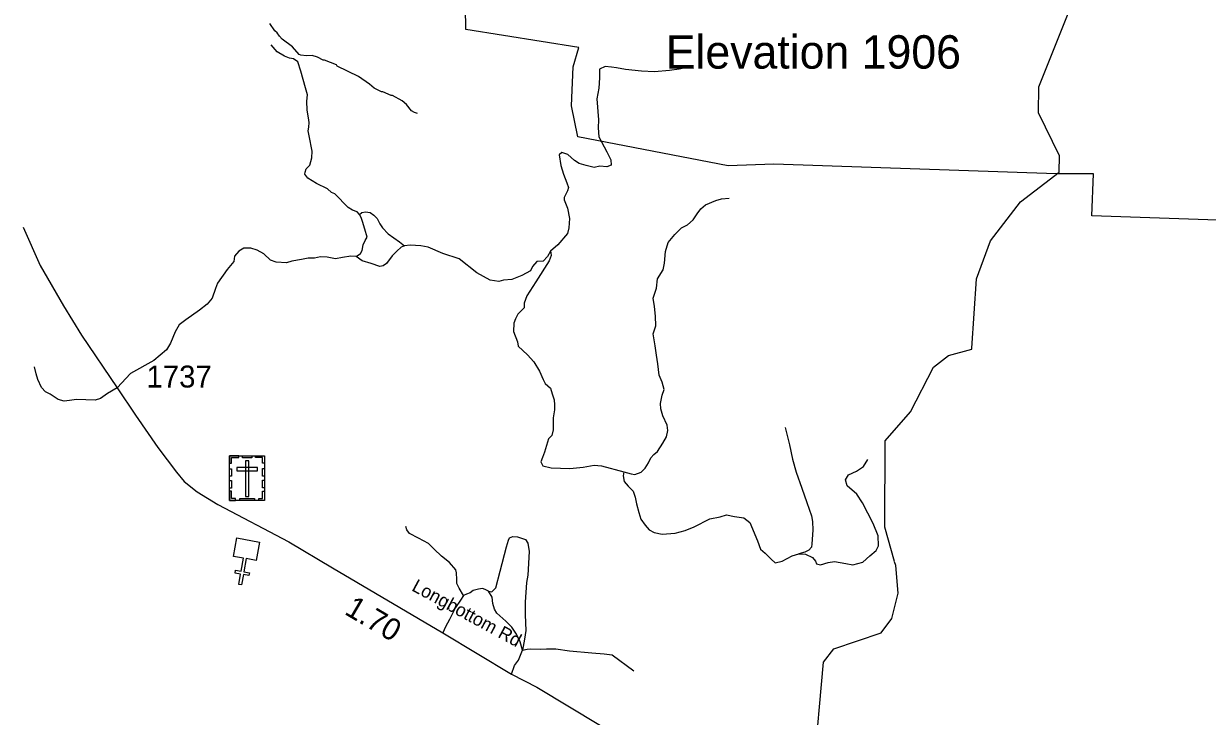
# Model space of a CAD drawing. Extents: x 1248224 to 1454986, y 825081 to 985870.
# Drawn here: x 1396107 to 1402846, y 953526 to 957469 of the extents above; entities that cross this region are included whole.
import ezdxf

# ---------------------------------------------------------------- set-up
doc = ezdxf.new("R2010")
doc.units = 0
for name, color, linetype in [('Exist Boundary Land Use Park State Division NC Parks and Recreation', 7, 'Continuous'), ('Exist Cultural Cemetery CELL', 7, 'Continuous'), ('Exist Cultural Church CELL', 7, 'Continuous'), ('Exist Geographical Mountain Summit Elevation Number Label', 7, 'Continuous'), ('Exist Hydrographic Creek Single Shore', 7, 'Continuous'), ('Exist Hydrographic Misc Water Feature', 7, 'Continuous'), ('Exist Road Non-System Type 51', 7, 'Continuous'), ('Exist Road Secondary Mileage Hundredths English Label', 7, 'Continuous'), ('Exist Road Secondary Type 51 Attributed', 7, 'Continuous'), ('Exist Road Secondary Type 51 Label', 7, 'Continuous'), ('Exist Road Secondary Type 51 Number Label', 7, 'Continuous')]:
    doc.layers.add(name, color=color, linetype=linetype)

msp = doc.modelspace()

# ---------------------------------------------------------------- linework, layer by layer
at = {"layer": 'Exist Boundary Land Use Park State Division NC Parks and Recreation'}
for points in [[(1400378.6, 956668.4), (1400118.6, 956659.4), (1399262.6, 956824.4), (1399226.6, 957000.4), (1399235.6, 957222.4), (1399268.5, 957332.4), (1398624.6, 957435.3), (1398607.7, 958589.4), (1398709.6, 960173.4), (1399150.5, 960145.4), (1399161.6, 960323.4), (1398071.5, 961360.4), (1397751.5, 961533.4), (1397699.5, 961560.5), (1396961.5, 961549.4), (1396469.5, 960419.4), (1395696.5, 960410.3)], [(1404294.6, 957520.4), (1404312.7, 957316.5), (1404253.8, 957146.4), (1404237.8, 957109.5), (1404235.7, 957014.5), (1404207.7, 956900.5), (1404171.8, 956788.5), (1404083.6, 956664.4), (1404016.7, 956608.5), (1403887.8, 956499.5), (1403880.6, 956424.4), (1403836.8, 956318.4), (1402187.7, 956374.4), (1402197.7, 956614.4), (1401984.7, 956614.4), (1400378.6, 956668.4)]]:
    msp.add_lwpolyline(points, dxfattribs=at)
at = {"layer": 'Exist Cultural Cemetery CELL'}
for points in [[(1397279.5, 954966.3), (1397290.9, 954966.3), (1397290.9, 954998.5), (1397331.5, 954998.5), (1397331.5, 955009.6), (1397279.6, 955009.6)], [(1397279.6, 955009.6), (1397478.6, 955009.6), (1397478.6, 954755), (1397279.6, 954755)], [(1397353.6, 955009.6), (1397405.4, 955009.6), (1397405.4, 954998.2), (1397353.6, 954998.2)], [(1397478.7, 954966.3), (1397467.4, 954966.3), (1397467.4, 954998.5), (1397426.8, 954998.5), (1397426.8, 955009.6), (1397478.7, 955009.6)], [(1397279.5, 954892.2), (1397279.5, 954935.5), (1397290.9, 954935.5), (1397290.9, 954892.2)], [(1397320.4, 954941.6), (1397320.4, 954922.9), (1397438.1, 954922.9), (1397438.1, 954941.6)], [(1397388.6, 954980.3), (1397369.9, 954980.3), (1397369.9, 954777.6), (1397388.6, 954777.6)], [(1397467.3, 954893.2), (1397467.3, 954936.5), (1397478.7, 954936.5), (1397478.7, 954893.2)], [(1397279.5, 954825), (1397279.5, 954868.3), (1397290.9, 954868.3), (1397290.9, 954825)], [(1397467.3, 954827.3), (1397467.3, 954870.6), (1397478.7, 954870.6), (1397478.7, 954827.3)], [(1397312.6, 954755.1), (1397312.6, 954766.5), (1397290.6, 954766.5), (1397290.6, 954807), (1397279.5, 954807), (1397279.5, 954755.1)], [(1397445.5, 954755), (1397445.5, 954766.5), (1397467.5, 954766.5), (1397467.5, 954806.9), (1397478.6, 954806.9), (1397478.6, 954755)], [(1397337, 954766.5), (1397421.9, 954766.5), (1397421.9, 954755.1), (1397337, 954755.1)]]:
    msp.add_lwpolyline(points, close=True, dxfattribs=at)
at = {"layer": 'Exist Cultural Church CELL'}
msp.add_lwpolyline([(1397430.1, 954413.3), (1397374, 954423.3), (1397360.5, 954348.4), (1397392, 954342.7), (1397389.2, 954326.9), (1397357.7, 954332.6), (1397347, 954273.4), (1397331.2, 954276.3), (1397341.9, 954335.5), (1397310.4, 954341.2), (1397313.3, 954356.9), (1397344.7, 954351.2), (1397358.3, 954426.1), (1397301.6, 954436.5), (1397320.5, 954541.2), (1397449, 954518)], close=True, dxfattribs=at)
at = {"layer": 'Exist Hydrographic Creek Single Shore'}
for points in [[(1401505.9, 955620.7), (1401530.7, 956016.7), (1401610.7, 956231.8), (1401781.7, 956454.9), (1402001.7, 956624.5), (1402003.6, 956716.3), (1401883.7, 956961.7), (1401886.7, 957109.4), (1402141.6, 957747.7), (1402293.7, 958220.7), (1402358.7, 958551), (1402371.7, 958760.8), (1402441.6, 958900.6), (1402577.7, 959032.5), (1402762.6, 959110.8), (1403498.7, 959220.8), (1404306.7, 959194.7)], [(1399783.5, 949047.2), (1399713.9, 949199.6), (1399754.6, 949308.7), (1400019.7, 949520.4), (1400054.7, 949618.2), (1400019.7, 949927.6), (1399885.5, 950227.9), (1399890.5, 950868), (1400093, 951466.4), (1400128.9, 951701.4), (1400160.6, 952275.4), (1400344.7, 952698.4), (1400605.7, 953218.4), (1400659.6, 953834.6), (1400719.7, 953909), (1400988.6, 954001.9), (1401048.7, 954082.8), (1401084.7, 954226.6), (1401071.7, 954384.5), (1401065.6, 954405.8)]]:
    msp.add_lwpolyline(points, dxfattribs=at)
at = {"layer": 'Exist Hydrographic Misc Water Feature'}
for points in [[(1398348.8, 956958.5), (1398332.9, 956962.9), (1398315.2, 956973.2), (1398286, 957008), (1398262.6, 957030.6), (1398207.2, 957060), (1398199.2, 957060.2), (1398151.8, 957081.4), (1398143.8, 957081.6), (1398102.2, 957102.6), (1398076.8, 957125.3), (1398013.9, 957168.8), (1397891.2, 957227.9), (1397887.4, 957233.9), (1397820.1, 957261.6), (1397812.1, 957261.8), (1397780.5, 957278.6), (1397748.6, 957287.5), (1397716.6, 957286.2), (1397684.6, 957289), (1397674.8, 957293.3), (1397637.8, 957336.3), (1397578.9, 957381.7), (1397563.3, 957398.1), (1397549.7, 957416.4), (1397536.1, 957428.7), (1397509, 957469.5)], [(1401065, 954408), (1401009.6, 954602.3), (1401010.7, 955094.8), (1401156.7, 955259.3), (1401286.7, 955512.8), (1401371.7, 955580), (1401505.7, 955616.7), (1401505.9, 955620.2)]]:
    msp.add_lwpolyline(points, dxfattribs=at)
at = {"layer": 'Exist Road Non-System Type 51'}
for points in [[(1397999.2, 956143.1), (1398024.2, 956159.7), (1398034.3, 956177.3), (1398039.4, 956210.1), (1398050.7, 956234.1), (1398063.3, 956253), (1398049.5, 956298.5), (1398035.6, 956342.6), (1398028, 956365.3), (1398019.2, 956381.7), (1398006.6, 956396.9), (1397978.9, 956408.2), (1397953.6, 956422.1), (1397878, 956500.3), (1397860.4, 956507.9), (1397836.4, 956528.1), (1397774.6, 956559.6), (1397725.5, 956589.9), (1397707.8, 956611.3), (1397710.3, 956624), (1397715.4, 956642.9), (1397735.5, 956664.3), (1397746.9, 956704.7), (1397749.4, 956743.8), (1397733.3, 956831.2), (1397727, 956858.9), (1397730.8, 956880.4), (1397733.3, 956906.9), (1397728.3, 956932.1), (1397720.7, 956977.5), (1397718.2, 957028), (1397722, 957064.6), (1397710.6, 957103.7), (1397685.4, 957198.3), (1397667.8, 957252.5), (1397643.8, 957268.9), (1397621.1, 957272.7), (1397591.1, 957283.4), (1397550.8, 957308.6), (1397515.5, 957347.7)], [(1399919.4, 957213.3), (1399874, 957218.3), (1399838.7, 957209.5), (1399783.2, 957201.9), (1399698.8, 957194.3), (1399624.4, 957199.4), (1399533.6, 957208.2), (1399481.9, 957217.1), (1399452.9, 957222.1), (1399417.6, 957224.6), (1399384.9, 957210.7), (1399384.9, 957161.5), (1399381.1, 957101), (1399371, 957041.7), (1399379.8, 956920.6), (1399378.6, 956876.4), (1399381.1, 956824.7), (1399427.7, 956738.9), (1399450.4, 956694.7), (1399451.7, 956663.2), (1399427.7, 956654.4), (1399387.4, 956656.9), (1399354.6, 956650.6), (1399309.2, 956661.9), (1399270.1, 956673.3), (1399242.4, 956689.7), (1399204.6, 956723.8), (1399170.5, 956736.4), (1399155.4, 956722.5), (1399165.5, 956661.9), (1399179.4, 956612.7), (1399199.9, 956563.3), (1399208.7, 956535.6), (1399203.7, 956517.9), (1399183.5, 956478.8), (1399184.8, 956466.2), (1399203.7, 956418.2), (1399215, 956359), (1399211.3, 956307.2), (1399203.7, 956274.4), (1399148.2, 956210.1), (1399105.4, 956173.5), (1399089, 956143.2), (1399065, 956116.7), (1399028.5, 956115.5), (1399003.2, 956086.4), (1398991.9, 956061.2), (1398944, 956036), (1398886, 956012), (1398839.3, 956009.5), (1398812.9, 956000.6), (1398763.7, 956009.5), (1398686.8, 956049.9), (1398587.2, 956130.6), (1398492.6, 956160.9), (1398410.2, 956197.4), (1398367.3, 956203.7), (1398306.8, 956208.8), (1398275, 956204), (1398256.4, 956197.4), (1398231.2, 956174.7), (1398204.7, 956146.9), (1398171.9, 956102.8), (1398154.3, 956090.2), (1398134.1, 956086.4), (1398086.2, 956102.8), (1398033.2, 956119.2), (1397999.2, 956143.1), (1397968.9, 956145.7), (1397922.3, 956138.1), (1397882, 956129.3), (1397835.3, 956140.6), (1397796.2, 956141.9), (1397762.2, 956134.3), (1397726.3, 956133.2), (1397688.5, 956125.6), (1397634.3, 956116.8), (1397602.8, 956108), (1397544.8, 956110.5), (1397512, 956121.8), (1397474.2, 956158.4), (1397436.4, 956179.9), (1397401.1, 956191.2), (1397360.7, 956191.2), (1397331.7, 956173.6), (1397307.8, 956144.6), (1397302.7, 956114.3), (1397266.2, 956068.9), (1397210.7, 955991.9), (1397198.5, 955962.2), (1397180.8, 955906.7), (1397151.8, 955871.3), (1397109, 955837.3), (1397030.8, 955783), (1396991.7, 955754), (1396969, 955714.9), (1396942.6, 955650.6), (1396920.2, 955612.1), (1396848.3, 955551.6), (1396715.9, 955477.1), (1396639.5, 955396)], [(1399105.4, 956173.5), (1399108.3, 956163.6), (1399110.9, 956148.5), (1399098.3, 956119.4), (1399022.6, 955999.6), (1398972.2, 955920.1), (1398957.1, 955877.2), (1398955.8, 955850.7), (1398920.5, 955815.4), (1398906.6, 955788.9), (1398897.8, 955763.7), (1398895.3, 955717), (1398918, 955657.7), (1398921.8, 955633.7), (1398976, 955583.2), (1399011.3, 955542.9), (1399042.8, 955489.9), (1399064.2, 955442.7), (1399076.8, 955420), (1399107, 955393.5), (1399115.9, 955362), (1399127.2, 955326.7), (1399129.7, 955298.9), (1399128.5, 955269.9), (1399122.2, 955224.5), (1399122.2, 955156.4), (1399113.4, 955123.5), (1399094.4, 955105.9), (1399071.7, 955028.9), (1399060.6, 954999.2), (1399051.8, 954974), (1399061.9, 954951.3), (1399109.8, 954939.9), (1399215.7, 954936.1), (1399292.6, 954945), (1399355.6, 954956.3), (1399397.2, 954952.5), (1399523.3, 954917.2), (1399565.3, 954906.1), (1399586.8, 954902.3), (1399622.1, 954914.9), (1399646, 954937.6), (1399663.7, 954967.9), (1399677.6, 954996.9), (1399695.2, 955017.1), (1399715.4, 955033.5), (1399745.6, 955081.4), (1399765.8, 955116.8), (1399774.6, 955152.1), (1399769.6, 955183.6), (1399745.6, 955236.6), (1399734.4, 955276.2), (1399731.9, 955306.5), (1399741.9, 955353.2), (1399753.3, 955387.2), (1399741.9, 955428.9), (1399724.3, 955468), (1399718, 955532.3), (1399710.4, 955581.5), (1399702.9, 955635.8), (1399691.5, 955702.6), (1399705.4, 955749.6), (1399704.1, 955803.9), (1399697.8, 955859.4), (1399691.5, 955906), (1399709.2, 955962.8), (1399715.5, 956017.1), (1399747, 956067.5), (1399754.6, 956105.4), (1399760.9, 956172.3), (1399776, 956224), (1399813.8, 956268.1), (1399852.9, 956306), (1399885.7, 956323.7), (1399918.5, 956351.4), (1399941.1, 956386.7), (1399962.6, 956414.5), (1399989.1, 956437.2), (1400047, 956462.4), (1400079.8, 956471.3), (1400122.7, 956476.3)], [(1398019.2, 956381.7), (1398031.7, 956394.5), (1398053.1, 956397), (1398079.6, 956393.2), (1398101, 956378.1), (1398118.7, 956360.4), (1398135.1, 956330.1), (1398150.2, 956306.2), (1398183, 956272.1), (1398246, 956226.7), (1398275, 956204)], [(1396639.5, 955396), (1396585.2, 955362.6), (1396543.6, 955334.8), (1396513.3, 955324.7), (1396460.4, 955327.2), (1396407.4, 955329.8), (1396367.1, 955323.5), (1396338.1, 955319.7), (1396302.8, 955329.8), (1396257.4, 955358.8), (1396230.9, 955373.9), (1396208.2, 955397.9), (1396188.1, 955443.3), (1396178, 955476.1), (1396169.2, 955515.2)], [(1400442.5, 955170.6), (1400466.4, 955070.9), (1400484.1, 954990.2), (1400504.2, 954915.8), (1400537, 954824.9), (1400564.8, 954742.9), (1400592.5, 954667.2), (1400597.5, 954634.4), (1400600.1, 954585.2), (1400595, 954507.7), (1400592.5, 954488.8), (1400577.4, 954471.2), (1400554.7, 954459.8), (1400519.6, 954451)], [(1399523.3, 954917.2), (1399520.5, 954894), (1399525.5, 954862.4), (1399548.2, 954835.9), (1399576, 954806.9), (1399588.6, 954774.1), (1399596.2, 954736.3), (1399608.7, 954685.3), (1399620, 954648.7), (1399645.2, 954613.3), (1399667.9, 954588.1), (1399695.7, 954571.7), (1399742.3, 954562.9), (1399815.4, 954567.9), (1399873.4, 954584.3), (1399925.1, 954604.5), (1400013.4, 954649.9), (1400072.6, 954661.3), (1400107.9, 954672.6), (1400154.6, 954662.5), (1400206.3, 954655), (1400240.3, 954629.7), (1400284.4, 954525), (1400302.7, 954477.5), (1400329.2, 954454.8), (1400363.3, 954419.5), (1400386, 954399.3), (1400425, 954409.4), (1400481.8, 954439.7), (1400519.6, 954451), (1400557.4, 954449.7), (1400597.8, 954429.6), (1400615.4, 954409.4), (1400621.2, 954394.2), (1400642.6, 954387.8), (1400686.8, 954401.7), (1400723.3, 954408), (1400787.6, 954395.4), (1400828, 954387.8), (1400884.7, 954403), (1400925, 954439.6), (1400960.3, 954469.9), (1400974.2, 954496.3), (1400971.7, 954553.1), (1400942.7, 954622.5), (1400883.4, 954741.1), (1400849.4, 954790.3), (1400795.5, 954837.5), (1400785.4, 954872.9), (1400803, 954900.6), (1400848.4, 954922.1), (1400888.8, 954948.6), (1400912.7, 954987.7)], [(1398611.3, 954212.7), (1398586.1, 954255.6), (1398573.5, 954282.1), (1398573.5, 954304.8), (1398571, 954342.7), (1398567.2, 954360.3), (1398531.9, 954400.7), (1398486.5, 954437.3), (1398444.9, 954476.4), (1398412.1, 954509.2), (1398354.1, 954539.5), (1398303.7, 954566), (1398288.7, 954586.8), (1398282.4, 954605.7)], [(1398753.3, 954237.3), (1398772.4, 954235.2), (1398795.1, 954256.7), (1398820.4, 954351.3), (1398855.7, 954491.3), (1398867, 954529.2), (1398873.3, 954541.8), (1398891, 954549.4), (1398918.7, 954548.1), (1398964.1, 954531.7), (1398977.9, 954511.5), (1398985.5, 954463.6), (1398977.9, 954328.6), (1398970.4, 954288.2), (1398962.8, 954175.9), (1398962.7, 954103.3), (1398965.2, 954015), (1398957.6, 953965.8), (1398947.4, 953901.7)], [(1398753.3, 954237.3), (1398734.9, 954248.1), (1398718.5, 954253.1), (1398695.8, 954249.3), (1398666.8, 954241.8), (1398649.1, 954227.9), (1398629, 954220.3), (1398611.3, 954212.7)], [(1398611.3, 954212.7), (1398593.7, 954187.5), (1398565.9, 954144.6), (1398531.9, 954076.5), (1398507.9, 954036.1), (1398492.6, 954001.6)], [(1398947.4, 953901.7), (1398933.6, 953949.6), (1398913.4, 953993.8), (1398886.9, 954032.9), (1398852.9, 954067), (1398799.9, 954113.6), (1398787.3, 954136.3), (1398778.5, 954167.9), (1398773.5, 954203.2), (1398753.3, 954237.3)], [(1398947.4, 953901.7), (1398973.9, 953908), (1398991.6, 953910.5), (1399050.8, 953908), (1399083.6, 953909.2), (1399136.5, 953909.2), (1399214.7, 953897.9), (1399342, 953887.8), (1399412.6, 953881.5), (1399456.8, 953875.2), (1399581.6, 953785.6)], [(1398885.2, 953765.1), (1398900.8, 953814.6), (1398923.5, 953846.2), (1398947.4, 953901.7)]]:
    msp.add_lwpolyline(points, dxfattribs=at)
at = {"layer": 'Exist Road Secondary Type 51 Attributed'}
msp.add_lwpolyline([(1396104.4, 956309.9), (1396201.6, 956093.1), (1396333.9, 955862.9), (1396436.3, 955696), (1396639.5, 955396), (1396743.2, 955240.9), (1396870.6, 955057), (1396976.4, 954916), (1397021, 954863.4), (1397094.5, 954804.3), (1397212.7, 954732), (1397616.3, 954518.6), (1397865.8, 954370.1), (1398492.6, 954001.6), (1398885.2, 953765.1), (1399027.7, 953690.9), (1399391.4, 953474.1)], dxfattribs=at)

# ---------------------------------------------------------------- texts
at = {"layer": 'Exist Geographical Mountain Summit Elevation Number Label'}
msp.add_text('Elevation 1906', height=190, dxfattribs=at).set_placement((1399762.2, 957213.2))
at = {"layer": 'Exist Road Secondary Mileage Hundredths English Label'}
msp.add_text('1.70', height=125, rotation=329.55261, dxfattribs=at).set_placement((1397927.6, 954110.7))
at = {"layer": 'Exist Road Secondary Type 51 Label'}
msp.add_text('Longbottom Rd', height=75, rotation=331.56287, dxfattribs=at).set_placement((1398311.2, 954244.2))
at = {"layer": 'Exist Road Secondary Type 51 Number Label'}
msp.add_text('1737', height=125, dxfattribs=at).set_placement((1396806.1, 955397.5))

doc.saveas('drawing.dxf')
